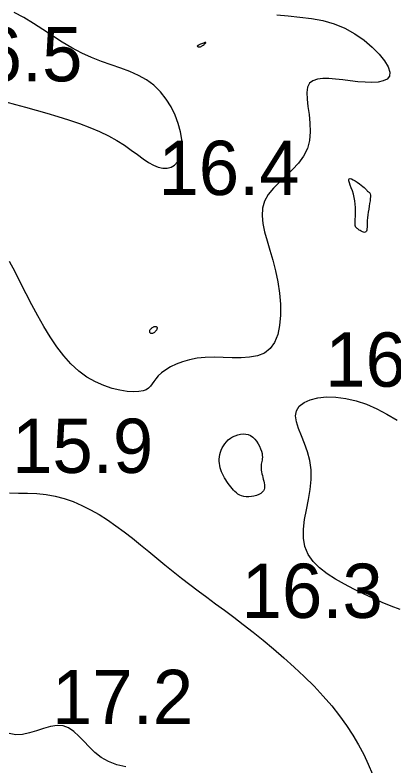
# Model space of a CAD drawing. Extents: x 3040093 to 3056816, y 408076 to 509144.
# Drawn here: x 3045596 to 3045631, y 434327.2 to 434396.4 of the extents above; entities that cross this region are included whole.
import ezdxf

# ---------------------------------------------------------------- set-up
doc = ezdxf.new("R2010")
doc.units = 0
doc.layers.add('V-CHAN-CONT-EL17', color=7, linetype='Continuous')
doc.layers.add('V-TOPO-SOUN-0610', color=7, linetype='Continuous')

msp = doc.modelspace()

# ---------------------------------------------------------------- linework, layer by layer
at = {"layer": 'V-CHAN-CONT-EL17'}
for points in [[(3045595.183, 434388.419), (3045596.074, 434388.165), (3045596.999, 434387.903), (3045597.964, 434387.631), (3045598.958, 434387.347), (3045599.964, 434387.048), (3045600.969, 434386.734), (3045601.956, 434386.4), (3045602.909, 434386.046), (3045603.813, 434385.669), (3045604.653, 434385.266), (3045605.418, 434384.838), (3045606.11, 434384.399), (3045606.74, 434383.963), (3045607.314, 434383.545), (3045607.842, 434383.163), (3045608.332, 434382.83), (3045608.791, 434382.563), (3045609.229, 434382.376), (3045609.651, 434382.284), (3045610.05, 434382.288), (3045610.416, 434382.386), (3045610.74, 434382.579), (3045611.012, 434382.865), (3045611.223, 434383.244), (3045611.363, 434383.715), (3045611.422, 434384.277), (3045611.393, 434384.925), (3045611.275, 434385.639), (3045611.071, 434386.395), (3045610.783, 434387.167), (3045610.412, 434387.931), (3045609.961, 434388.663), (3045609.431, 434389.338), (3045608.825, 434389.932), (3045608.146, 434390.427), (3045607.403, 434390.84), (3045606.607, 434391.194), (3045605.766, 434391.511), (3045604.893, 434391.816), (3045603.997, 434392.132), (3045603.089, 434392.482), (3045602.178, 434392.889), (3045601.275, 434393.369), (3045600.378, 434393.907), (3045599.487, 434394.478), (3045598.6, 434395.059), (3045597.717, 434395.627), (3045596.835, 434396.159), (3045595.955, 434396.629)], [(3045620.154, 434396.417), (3045621.207, 434396.309), (3045622.275, 434396.209), (3045623.345, 434396.08), (3045624.403, 434395.888), (3045625.435, 434395.597), (3045626.425, 434395.182), (3045627.357, 434394.664), (3045628.208, 434394.073), (3045628.96, 434393.442), (3045629.593, 434392.802), (3045630.086, 434392.184), (3045630.42, 434391.62), (3045630.575, 434391.141), (3045630.539, 434390.771), (3045630.33, 434390.505), (3045629.975, 434390.329), (3045629.5, 434390.229), (3045628.93, 434390.194), (3045628.293, 434390.208), (3045627.613, 434390.259), (3045626.919, 434390.335), (3045626.233, 434390.419), (3045625.573, 434390.496), (3045624.954, 434390.546), (3045624.39, 434390.551), (3045623.897, 434390.493), (3045623.49, 434390.352), (3045623.183, 434390.112), (3045622.992, 434389.753), (3045622.923, 434389.263), (3045622.947, 434388.662), (3045623.028, 434387.973), (3045623.127, 434387.223), (3045623.209, 434386.435), (3045623.235, 434385.635), (3045623.169, 434384.847), (3045622.973, 434384.098), (3045622.623, 434383.406), (3045622.148, 434382.763), (3045621.59, 434382.158), (3045620.992, 434381.578), (3045620.394, 434381.01), (3045619.84, 434380.441), (3045619.371, 434379.859), (3045619.028, 434379.25), (3045618.843, 434378.605), (3045618.801, 434377.919), (3045618.874, 434377.19), (3045619.036, 434376.418), (3045619.26, 434375.599), (3045619.519, 434374.732), (3045619.787, 434373.816), (3045620.037, 434372.848), (3045620.245, 434371.833), (3045620.397, 434370.793), (3045620.483, 434369.758), (3045620.492, 434368.757), (3045620.413, 434367.819), (3045620.236, 434366.973), (3045619.95, 434366.249), (3045619.545, 434365.675), (3045619.014, 434365.271), (3045618.376, 434365.015), (3045617.653, 434364.877), (3045616.869, 434364.825), (3045616.045, 434364.829), (3045615.204, 434364.859), (3045614.37, 434364.882), (3045613.565, 434364.867), (3045612.81, 434364.792), (3045612.109, 434364.658), (3045611.466, 434364.476), (3045610.885, 434364.255), (3045610.367, 434364.006), (3045609.917, 434363.737), (3045609.538, 434363.458), (3045609.231, 434363.181), (3045608.996, 434362.912), (3045608.814, 434362.659), (3045608.659, 434362.425), (3045608.507, 434362.215), (3045608.334, 434362.035), (3045608.116, 434361.888), (3045607.829, 434361.781), (3045607.447, 434361.716), (3045606.955, 434361.7), (3045606.365, 434361.741), (3045605.697, 434361.845), (3045604.971, 434362.022), (3045604.208, 434362.278), (3045603.428, 434362.623), (3045602.651, 434363.064), (3045601.897, 434363.61), (3045601.183, 434364.264), (3045600.509, 434365.015), (3045599.869, 434365.848), (3045599.261, 434366.749), (3045598.68, 434367.703), (3045598.121, 434368.694), (3045597.581, 434369.709), (3045597.056, 434370.731), (3045596.54, 434371.746), (3045596.028, 434372.74), (3045595.514, 434373.696)], [(3045631.539, 434341.654), (3045630.708, 434341.948), (3045629.864, 434342.297), (3045629.007, 434342.687), (3045628.138, 434343.102), (3045627.26, 434343.53), (3045626.393, 434343.975), (3045625.561, 434344.446), (3045624.787, 434344.95), (3045624.096, 434345.494), (3045623.511, 434346.086), (3045623.056, 434346.734), (3045622.754, 434347.445), (3045622.619, 434348.224), (3045622.622, 434349.059), (3045622.723, 434349.939), (3045622.883, 434350.848), (3045623.062, 434351.774), (3045623.222, 434352.702), (3045623.322, 434353.618), (3045623.323, 434354.51), (3045623.2, 434355.365), (3045622.981, 434356.178), (3045622.706, 434356.944), (3045622.418, 434357.661), (3045622.159, 434358.324), (3045621.97, 434358.93), (3045621.893, 434359.475), (3045621.97, 434359.956), (3045622.231, 434360.368), (3045622.663, 434360.706), (3045623.241, 434360.966), (3045623.941, 434361.14), (3045624.739, 434361.224), (3045625.61, 434361.213), (3045626.53, 434361.1), (3045627.475, 434360.881), (3045628.423, 434360.554), (3045629.369, 434360.135), (3045630.308, 434359.643), (3045631.237, 434359.098)], [(3045595.521, 434352.391), (3045596.335, 434352.378), (3045597.175, 434352.37), (3045598.028, 434352.338), (3045598.882, 434352.257), (3045599.725, 434352.105), (3045600.557, 434351.881), (3045601.378, 434351.592), (3045602.188, 434351.244), (3045602.987, 434350.842), (3045603.776, 434350.391), (3045604.556, 434349.899), (3045605.326, 434349.37), (3045606.089, 434348.811), (3045606.844, 434348.227), (3045607.595, 434347.624), (3045608.344, 434347.009), (3045609.092, 434346.387), (3045609.843, 434345.763), (3045610.597, 434345.145), (3045611.357, 434344.538), (3045612.126, 434343.946), (3045612.906, 434343.362), (3045613.7, 434342.779), (3045614.51, 434342.189), (3045615.34, 434341.582), (3045616.193, 434340.951), (3045617.07, 434340.287), (3045617.976, 434339.583), (3045618.909, 434338.833), (3045619.861, 434338.04), (3045620.817, 434337.212), (3045621.766, 434336.355), (3045622.693, 434335.476), (3045623.586, 434334.582), (3045624.432, 434333.68), (3045625.218, 434332.777), (3045625.933, 434331.877), (3045626.581, 434330.981), (3045627.165, 434330.087), (3045627.691, 434329.194), (3045628.165, 434328.3), (3045628.59, 434327.403), (3045628.971, 434326.502)], [(3045606.242, 434327.167), (3045605.41, 434327.362), (3045604.644, 434327.644), (3045603.97, 434328.03), (3045603.378, 434328.495), (3045602.849, 434329.002), (3045602.363, 434329.517), (3045601.901, 434330.003), (3045601.442, 434330.426), (3045600.967, 434330.749), (3045600.456, 434330.937), (3045599.896, 434330.967), (3045599.293, 434330.873), (3045598.66, 434330.699), (3045598.01, 434330.492), (3045597.356, 434330.295), (3045596.71, 434330.156), (3045596.085, 434330.119), (3045595.494, 434330.23)]]:
    msp.add_lwpolyline(points, dxfattribs=at)
for points in [[(3045612.833, 434393.509), (3045612.848, 434393.499), (3045612.869, 434393.49), (3045612.892, 434393.483), (3045612.918, 434393.476), (3045612.946, 434393.47), (3045612.974, 434393.465), (3045613, 434393.461), (3045613.026, 434393.459), (3045613.05, 434393.459), (3045613.075, 434393.462), (3045613.102, 434393.469), (3045613.133, 434393.48), (3045613.169, 434393.497), (3045613.211, 434393.521), (3045613.261, 434393.553), (3045613.319, 434393.592), (3045613.382, 434393.636), (3045613.445, 434393.684), (3045613.505, 434393.731), (3045613.555, 434393.775), (3045613.592, 434393.812), (3045613.612, 434393.841), (3045613.61, 434393.859), (3045613.583, 434393.862), (3045613.535, 434393.853), (3045613.469, 434393.834), (3045613.392, 434393.808), (3045613.307, 434393.776), (3045613.22, 434393.742), (3045613.136, 434393.707), (3045613.059, 434393.674), (3045612.994, 434393.644), (3045612.94, 434393.618), (3045612.897, 434393.596), (3045612.864, 434393.577), (3045612.841, 434393.56), (3045612.827, 434393.545), (3045612.822, 434393.532), (3045612.824, 434393.52)], [(3045627.615, 434376.702), (3045627.565, 434376.742), (3045627.527, 434376.775), (3045627.498, 434376.803), (3045627.477, 434376.826), (3045627.461, 434376.846), (3045627.448, 434376.863), (3045627.436, 434376.879), (3045627.423, 434376.894), (3045627.41, 434376.915), (3045627.397, 434376.945), (3045627.386, 434376.989), (3045627.378, 434377.054), (3045627.373, 434377.143), (3045627.371, 434377.263), (3045627.375, 434377.418), (3045627.384, 434377.611), (3045627.396, 434377.839), (3045627.405, 434378.096), (3045627.409, 434378.376), (3045627.403, 434378.672), (3045627.385, 434378.98), (3045627.349, 434379.294), (3045627.293, 434379.607), (3045627.214, 434379.913), (3045627.12, 434380.207), (3045627.022, 434380.481), (3045626.93, 434380.728), (3045626.853, 434380.942), (3045626.803, 434381.117), (3045626.788, 434381.244), (3045626.82, 434381.318), (3045626.905, 434381.334), (3045627.034, 434381.3), (3045627.196, 434381.226), (3045627.38, 434381.123), (3045627.574, 434380.999), (3045627.766, 434380.865), (3045627.944, 434380.732), (3045628.098, 434380.609), (3045628.217, 434380.504), (3045628.307, 434380.418), (3045628.371, 434380.348), (3045628.416, 434380.292), (3045628.447, 434380.248), (3045628.472, 434380.214), (3045628.494, 434380.187), (3045628.521, 434380.166), (3045628.557, 434380.148), (3045628.598, 434380.127), (3045628.643, 434380.099), (3045628.687, 434380.059), (3045628.727, 434380.002), (3045628.759, 434379.921), (3045628.78, 434379.812), (3045628.786, 434379.669), (3045628.775, 434379.49), (3045628.75, 434379.279), (3045628.714, 434379.042), (3045628.671, 434378.788), (3045628.625, 434378.522), (3045628.581, 434378.252), (3045628.542, 434377.985), (3045628.512, 434377.727), (3045628.493, 434377.484), (3045628.484, 434377.26), (3045628.479, 434377.056), (3045628.474, 434376.876), (3045628.466, 434376.72), (3045628.449, 434376.592), (3045628.421, 434376.493), (3045628.376, 434376.426), (3045628.313, 434376.391), (3045628.233, 434376.385), (3045628.143, 434376.403), (3045628.045, 434376.438), (3045627.946, 434376.487), (3045627.848, 434376.542), (3045627.758, 434376.6), (3045627.679, 434376.655)], [(3045608.506, 434367.106), (3045608.543, 434367.094), (3045608.585, 434367.088), (3045608.631, 434367.089), (3045608.681, 434367.097), (3045608.734, 434367.113), (3045608.788, 434367.137), (3045608.843, 434367.169), (3045608.899, 434367.209), (3045608.952, 434367.256), (3045609.003, 434367.307), (3045609.049, 434367.361), (3045609.089, 434367.416), (3045609.12, 434367.47), (3045609.142, 434367.521), (3045609.152, 434367.566), (3045609.15, 434367.606), (3045609.136, 434367.638), (3045609.112, 434367.664), (3045609.079, 434367.682), (3045609.039, 434367.694), (3045608.992, 434367.699), (3045608.941, 434367.696), (3045608.886, 434367.687), (3045608.829, 434367.671), (3045608.771, 434367.649), (3045608.714, 434367.621), (3045608.659, 434367.588), (3045608.607, 434367.552), (3045608.559, 434367.512), (3045608.517, 434367.471), (3045608.481, 434367.427), (3045608.454, 434367.383), (3045608.434, 434367.339), (3045608.423, 434367.296), (3045608.418, 434367.255), (3045608.422, 434367.216), (3045608.432, 434367.181), (3045608.45, 434367.151), (3045608.474, 434367.125)], [(3045615.801, 434353.11), (3045615.681, 434353.273), (3045615.563, 434353.44), (3045615.449, 434353.611), (3045615.341, 434353.786), (3045615.24, 434353.965), (3045615.148, 434354.148), (3045615.066, 434354.334), (3045614.997, 434354.523), (3045614.94, 434354.715), (3045614.897, 434354.911), (3045614.868, 434355.108), (3045614.855, 434355.309), (3045614.857, 434355.511), (3045614.875, 434355.716), (3045614.911, 434355.922), (3045614.964, 434356.13), (3045615.035, 434356.336), (3045615.125, 434356.54), (3045615.234, 434356.737), (3045615.363, 434356.926), (3045615.512, 434357.105), (3045615.682, 434357.27), (3045615.872, 434357.42), (3045616.084, 434357.551), (3045616.311, 434357.661), (3045616.551, 434357.746), (3045616.796, 434357.801), (3045617.044, 434357.825), (3045617.288, 434357.812), (3045617.523, 434357.76), (3045617.745, 434357.665), (3045617.949, 434357.525), (3045618.134, 434357.348), (3045618.298, 434357.142), (3045618.442, 434356.918), (3045618.564, 434356.684), (3045618.663, 434356.45), (3045618.739, 434356.224), (3045618.791, 434356.017), (3045618.818, 434355.834), (3045618.825, 434355.673), (3045618.817, 434355.531), (3045618.798, 434355.401), (3045618.772, 434355.279), (3045618.745, 434355.161), (3045618.721, 434355.041), (3045618.706, 434354.914), (3045618.702, 434354.778), (3045618.709, 434354.632), (3045618.726, 434354.478), (3045618.752, 434354.318), (3045618.784, 434354.153), (3045618.822, 434353.984), (3045618.864, 434353.814), (3045618.908, 434353.644), (3045618.952, 434353.475), (3045618.992, 434353.309), (3045619.022, 434353.148), (3045619.036, 434352.991), (3045619.029, 434352.842), (3045618.994, 434352.701), (3045618.926, 434352.57), (3045618.821, 434352.449), (3045618.673, 434352.341), (3045618.49, 434352.247), (3045618.28, 434352.169), (3045618.051, 434352.107), (3045617.811, 434352.065), (3045617.57, 434352.043), (3045617.335, 434352.044), (3045617.115, 434352.068), (3045616.916, 434352.117), (3045616.738, 434352.189), (3045616.576, 434352.28), (3045616.429, 434352.39), (3045616.293, 434352.514), (3045616.165, 434352.651), (3045616.043, 434352.798), (3045615.922, 434352.952)]]:
    msp.add_lwpolyline(points, close=True, dxfattribs=at)

# ---------------------------------------------------------------- texts
at = {"layer": 'V-TOPO-SOUN-0610'}
for s, p in [('16.5 ', (3045589.223, 434390.29)), ('16.4 ', (3045609.243, 434379.82)), ('16.1 ', (3045624.623, 434362.17)), ('15.9 ', (3045595.753, 434354.23)), ('16.3 ', (3045616.913, 434340.88)), ('17.2 ', (3045599.433, 434331.1))]:
    msp.add_text(s, height=5, dxfattribs=at).set_placement(p)

doc.saveas('drawing.dxf')
